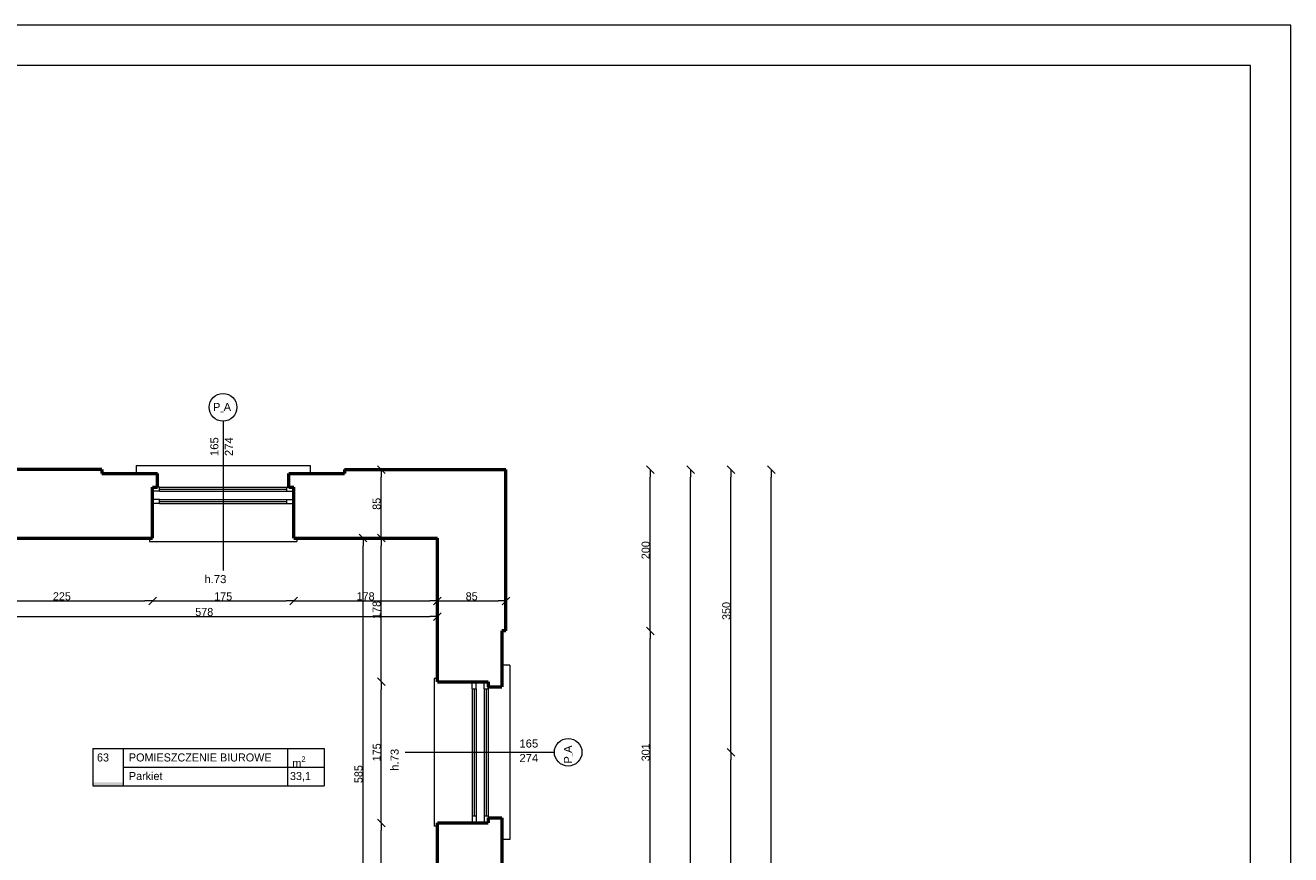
# Model space of a CAD drawing. Header units: inches. Extents: x -21887 to 84279, y -131485 to 67836.
# Tile 258 of 258: x 68593 to 84279, y 57558 to 67836. Entities that reach past the tile are written whole.
import ezdxf

# ---------------------------------------------------------------- set-up
doc = ezdxf.new("R2010")
doc.units = ezdxf.units.IN
doc.header["$MEASUREMENT"] = 0
doc.layers.get('0').update_dxf_attribs({"lineweight": 13})
doc.layers.get('Defpoints').update_dxf_attribs({"lineweight": 13})
for name, color, linetype, lineweight in [('AI_MURY', 7, 'Continuous', 53), ('Dimensioning', 7, 'Continuous', 13), ('DRZWI', 7, 'Continuous', 13), ('OPISY TABELKI', 7, 'Continuous', 13), ('RAMKA', 7, 'Continuous', 13)]:
    doc.layers.add(name, color=color, linetype=linetype, lineweight=lineweight)
doc.styles.add('GENERATED_STYLE_7', font='txt')
doc.styles.add('GENERATED_STYLE_8', font='txt')
doc.styles.add('GENERATED_STYLE_9', font='txt')
doc.styles.add('Style-Courier New', font='txt')
doc.dimstyles.new('Dimstyle_4', dxfattribs={"dimtxt": 100, "dimasz": 95, "dimexe": 0, "dimexo": 0, "dimgap": 0.09, "dimtad": 1, "dimdec": 0, "dimlfac": 0.1, "dimzin": 0, "dimdsep": 46, "dimlunit": 5, "dimtxsty": 'GENERATED_STYLE_7', "dimblk": 'ARROWHEAD_6', "dimcen": 0.09, "dimclrd": 161, "dimclre": 161, "dimclrt": 7, "dimadec": 0, "dimazin": 0, "dimtfac": 1, "dimtdec": 0, "dimtmove": 0, "dimatfit": 3, "dimfxl": 0, "dimtolj": 1, "dimtzin": 0, "dimarcsym": 0})
doc.dimstyles.new('Dimstyle_5', dxfattribs={"dimtxt": 100, "dimasz": 95, "dimexe": 0.18, "dimexo": 0, "dimgap": 0.09, "dimtad": 1, "dimtih": 1, "dimtoh": 1, "dimdec": 0, "dimlfac": 0.1, "dimzin": 0, "dimdsep": 46, "dimlunit": 5, "dimtxsty": 'GENERATED_STYLE_7', "dimblk": 'ARROWHEAD_6', "dimcen": 0.09, "dimclrd": 161, "dimclre": 161, "dimclrt": 7, "dimadec": 0, "dimazin": 0, "dimtfac": 1, "dimtdec": 0, "dimtmove": 0, "dimatfit": 3, "dimfxl": 0, "dimtolj": 1, "dimtzin": 0, "dimarcsym": 0})

# ---------------------------------------------------------------- blocks, each defined once
blk = doc.blocks.new('ARROWHEAD_6')
at = {"color": 0, "linetype": 'Continuous'}
for p, q in [((0, 0), (-1, 0)), ((-0.5, -0.5), (0.5, 0.5))]:
    blk.add_line(p, q, dxfattribs=at)
blk = doc.blocks.new('*U148')
at = {"layer": 'Defpoints', "color": 0, "linetype": 'Continuous'}
for p in [(72780, 61481), (72780, 61481), (72780, 55631)]:
    blk.add_point(p, dxfattribs=at)
at = {"layer": 'Dimensioning', "color": 161, "linetype": 'Continuous', "lineweight": -2}
blk.add_line((72780, 55726), (72780, 61386), dxfattribs=at)
at = {"layer": 'Dimensioning', "color": 161, "linetype": 'Continuous', "lineweight": -2, "xscale": 95, "yscale": 95, "zscale": 95}
for p, rotation in [((72780, 61481), 90), ((72780, 55631), 270)]:
    blk.add_blockref('ARROWHEAD_6', p, dxfattribs=dict(at, rotation=rotation))
at = {"layer": 'Dimensioning', "color": 7, "linetype": 'Continuous', "insert": (72724, 58556), "char_height": 100, "attachment_point": 5, "rotation": 90, "style": 'GENERATED_STYLE_7'}
blk.add_mtext('585', dxfattribs=at)
blk = doc.blocks.new('*D1824')
at = {"layer": 'Defpoints'}
for p in [(72780, 61481), (72780, 61481), (72780, 58556), (72780, 55631)]:
    blk.add_point(p, dxfattribs=at)
at = {"layer": 'Dimensioning', "color": 161, "linetype": 'Continuous'}
blk.add_blockref('*U148', (0, 0), dxfattribs=at)
blk = doc.blocks.new('*U1102')
at = {"layer": 'Defpoints', "color": 0, "linetype": 'Continuous'}
for p in [(73701, 60508), (67921, 60187), (73701, 60172)]:
    blk.add_point(p, dxfattribs=at)
at = {"layer": 'Dimensioning', "color": 161, "linetype": 'Continuous', "lineweight": -2}
for p, q in [((67921, 60508), (67921, 60509)), ((68016, 60508), (73606, 60508)), ((73701, 60508), (73701, 60509))]:
    blk.add_line(p, q, dxfattribs=at)
at = {"layer": 'Dimensioning', "color": 161, "linetype": 'Continuous', "lineweight": -2, "xscale": 95, "yscale": 95, "zscale": 95, "rotation": 180}
blk.add_blockref('ARROWHEAD_6', (67921, 60508), dxfattribs=at)
at = {"layer": 'Dimensioning', "color": 161, "linetype": 'Continuous', "lineweight": -2, "xscale": 95, "yscale": 95, "zscale": 95}
blk.add_blockref('ARROWHEAD_6', (73701, 60508), dxfattribs=at)
at = {"layer": 'Dimensioning', "color": 7, "linetype": 'Continuous', "insert": (70811, 60565), "char_height": 100, "attachment_point": 5, "style": 'GENERATED_STYLE_7'}
blk.add_mtext('578', dxfattribs=at)
blk = doc.blocks.new('*D2064')
at = {"layer": 'Defpoints'}
for p in [(70811, 60508), (73701, 60508), (67921, 60187), (73701, 60172)]:
    blk.add_point(p, dxfattribs=at)
at = {"layer": 'Dimensioning', "color": 161, "linetype": 'Continuous'}
blk.add_blockref('*U1102', (0, 0), dxfattribs=at)
blk = doc.blocks.new('*U60')
at = {"layer": 'Defpoints', "color": 0, "linetype": 'Continuous'}
for p in [(71738, 60331), (76339, 60331), (71738, 57321)]:
    blk.add_point(p, dxfattribs=at)
at = {"layer": 'Dimensioning', "color": 161, "linetype": 'Continuous', "lineweight": -2}
for p, q in [((76339, 60331), (76339, 60331)), ((76339, 57416), (76339, 60236)), ((76339, 57321), (76339, 57321))]:
    blk.add_line(p, q, dxfattribs=at)
at = {"layer": 'Dimensioning', "color": 161, "linetype": 'Continuous', "lineweight": -2, "xscale": 95, "yscale": 95, "zscale": 95}
for p, rotation in [((76339, 60331), 90), ((76339, 57321), 270)]:
    blk.add_blockref('ARROWHEAD_6', p, dxfattribs=dict(at, rotation=rotation))
at = {"layer": 'Dimensioning', "color": 7, "linetype": 'Continuous', "insert": (76283, 58826), "char_height": 100, "attachment_point": 5, "rotation": 90, "style": 'GENERATED_STYLE_7'}
blk.add_mtext('301', dxfattribs=at)
blk = doc.blocks.new('*D2227')
at = {"layer": 'Defpoints'}
for p in [(71738, 60331), (76339, 60331), (76339, 58826), (71738, 57321)]:
    blk.add_point(p, dxfattribs=at)
at = {"layer": 'Dimensioning', "color": 161, "linetype": 'Continuous'}
blk.add_blockref('*U60', (0, 0), dxfattribs=at)
blk = doc.blocks.new('*U61')
at = {"layer": 'Defpoints', "color": 0, "linetype": 'Continuous'}
for p in [(71738, 62331), (76339, 62331), (71738, 60331)]:
    blk.add_point(p, dxfattribs=at)
at = {"layer": 'Dimensioning', "color": 161, "linetype": 'Continuous', "lineweight": -2}
for p, q in [((76339, 62331), (76339, 62331)), ((76339, 60426), (76339, 62236)), ((76339, 60331), (76339, 60331))]:
    blk.add_line(p, q, dxfattribs=at)
at = {"layer": 'Dimensioning', "color": 161, "linetype": 'Continuous', "lineweight": -2, "xscale": 95, "yscale": 95, "zscale": 95}
for p, rotation in [((76339, 62331), 90), ((76339, 60331), 270)]:
    blk.add_blockref('ARROWHEAD_6', p, dxfattribs=dict(at, rotation=rotation))
at = {"layer": 'Dimensioning', "color": 7, "linetype": 'Continuous', "insert": (76283, 61331), "char_height": 100, "attachment_point": 5, "rotation": 90, "style": 'GENERATED_STYLE_7'}
blk.add_mtext('200', dxfattribs=at)
blk = doc.blocks.new('*D2228')
at = {"layer": 'Defpoints'}
for p in [(71738, 62331), (76339, 62331), (76339, 61331), (71738, 60331)]:
    blk.add_point(p, dxfattribs=at)
at = {"layer": 'Dimensioning', "color": 161, "linetype": 'Continuous'}
blk.add_blockref('*U61', (0, 0), dxfattribs=at)
blk = doc.blocks.new('*U66')
at = {"layer": 'Defpoints', "color": 0, "linetype": 'Continuous'}
for p in [(71738, 62331), (76839, 62331), (71738, 32581)]:
    blk.add_point(p, dxfattribs=at)
at = {"layer": 'Dimensioning', "color": 161, "linetype": 'Continuous', "lineweight": -2}
for p, q in [((76839, 62331), (76839, 62331)), ((76839, 32676), (76839, 62236)), ((76839, 32581), (76839, 32581))]:
    blk.add_line(p, q, dxfattribs=at)
at = {"layer": 'Dimensioning', "color": 161, "linetype": 'Continuous', "lineweight": -2, "xscale": 95, "yscale": 95, "zscale": 95}
for p, rotation in [((76839, 62331), 90), ((76839, 32581), 270)]:
    blk.add_blockref('ARROWHEAD_6', p, dxfattribs=dict(at, rotation=rotation))
at = {"layer": 'Dimensioning', "color": 7, "linetype": 'Continuous', "insert": (76783, 47456), "char_height": 100, "attachment_point": 5, "rotation": 90, "style": 'GENERATED_STYLE_7'}
blk.add_mtext('2975', dxfattribs=at)
blk = doc.blocks.new('*D2233')
at = {"layer": 'Defpoints'}
for p in [(71738, 62331), (76839, 62331), (76839, 47456), (71738, 32581)]:
    blk.add_point(p, dxfattribs=at)
at = {"layer": 'Dimensioning', "color": 161, "linetype": 'Continuous'}
blk.add_blockref('*U66', (0, 0), dxfattribs=at)
blk = doc.blocks.new('*U95')
at = {"layer": 'Defpoints', "color": 0, "linetype": 'Continuous'}
for p in [(71788, 58826), (77339, 58826), (71688, 53276)]:
    blk.add_point(p, dxfattribs=at)
at = {"layer": 'Dimensioning', "color": 161, "linetype": 'Continuous', "lineweight": -2}
for p, q in [((77339, 58826), (77339, 58826)), ((77339, 53371), (77339, 58731)), ((77339, 53276), (77339, 53276))]:
    blk.add_line(p, q, dxfattribs=at)
at = {"layer": 'Dimensioning', "color": 161, "linetype": 'Continuous', "lineweight": -2, "xscale": 95, "yscale": 95, "zscale": 95}
for p, rotation in [((77339, 58826), 90), ((77339, 53276), 270)]:
    blk.add_blockref('ARROWHEAD_6', p, dxfattribs=dict(at, rotation=rotation))
at = {"layer": 'Dimensioning', "color": 7, "linetype": 'Continuous', "insert": (77284, 56051), "char_height": 100, "attachment_point": 5, "rotation": 90, "style": 'GENERATED_STYLE_7'}
blk.add_mtext('555', dxfattribs=at)
blk = doc.blocks.new('*D2262')
at = {"layer": 'Defpoints'}
for p in [(71788, 58826), (77339, 58826), (77339, 56051), (71688, 53276)]:
    blk.add_point(p, dxfattribs=at)
at = {"layer": 'Dimensioning', "color": 161, "linetype": 'Continuous'}
blk.add_blockref('*U95', (0, 0), dxfattribs=at)
blk = doc.blocks.new('*U96')
at = {"layer": 'Defpoints', "color": 0, "linetype": 'Continuous'}
for p in [(71738, 62331), (77339, 62331), (71788, 58826)]:
    blk.add_point(p, dxfattribs=at)
at = {"layer": 'Dimensioning', "color": 161, "linetype": 'Continuous', "lineweight": -2}
for p, q in [((77339, 62331), (77339, 62331)), ((77339, 58921), (77339, 62236)), ((77339, 58826), (77339, 58826))]:
    blk.add_line(p, q, dxfattribs=at)
at = {"layer": 'Dimensioning', "color": 161, "linetype": 'Continuous', "lineweight": -2, "xscale": 95, "yscale": 95, "zscale": 95}
for p, rotation in [((77339, 62331), 90), ((77339, 58826), 270)]:
    blk.add_blockref('ARROWHEAD_6', p, dxfattribs=dict(at, rotation=rotation))
at = {"layer": 'Dimensioning', "color": 7, "linetype": 'Continuous', "insert": (77283, 60578), "char_height": 100, "attachment_point": 5, "rotation": 90, "style": 'GENERATED_STYLE_7'}
blk.add_mtext('350', dxfattribs=at)
blk = doc.blocks.new('*D2263')
at = {"layer": 'Defpoints'}
for p in [(71738, 62331), (77339, 62331), (77339, 60578), (71788, 58826)]:
    blk.add_point(p, dxfattribs=at)
at = {"layer": 'Dimensioning', "color": 161, "linetype": 'Continuous'}
blk.add_blockref('*U96', (0, 0), dxfattribs=at)
blk = doc.blocks.new('*U97')
at = {"layer": 'Defpoints', "color": 0, "linetype": 'Continuous'}
for p in [(71738, 62331), (77839, 62331), (71738, -43809)]:
    blk.add_point(p, dxfattribs=at)
at = {"layer": 'Dimensioning', "color": 161, "linetype": 'Continuous', "lineweight": -2}
for p, q in [((77839, 62331), (77839, 62331)), ((77839, -43714), (77839, 62236)), ((77839, -43809), (77839, -43809))]:
    blk.add_line(p, q, dxfattribs=at)
at = {"layer": 'Dimensioning', "color": 161, "linetype": 'Continuous', "lineweight": -2, "xscale": 95, "yscale": 95, "zscale": 95}
for p, rotation in [((77839, 62331), 90), ((77839, -43809), 270)]:
    blk.add_blockref('ARROWHEAD_6', p, dxfattribs=dict(at, rotation=rotation))
at = {"layer": 'Dimensioning', "color": 7, "linetype": 'Continuous', "insert": (77783, 9261), "char_height": 100, "attachment_point": 5, "rotation": 90, "style": 'GENERATED_STYLE_7'}
blk.add_mtext('10614', dxfattribs=at)
blk = doc.blocks.new('*D2264')
at = {"layer": 'Defpoints'}
for p in [(71738, 62331), (77839, 62331), (77839, 9261), (71738, -43809)]:
    blk.add_point(p, dxfattribs=at)
at = {"layer": 'Dimensioning', "color": 161, "linetype": 'Continuous'}
blk.add_blockref('*U97', (0, 0), dxfattribs=at)
blk = doc.blocks.new('*U567')
at = {"layer": 'Defpoints', "color": 0, "linetype": 'Continuous'}
for p in [(73005, 57951), (74331, 57951), (73701, 55631)]:
    blk.add_point(p, dxfattribs=at)
at = {"layer": 'Dimensioning', "color": 161, "linetype": 'Continuous', "lineweight": -2}
for p, q in [((73005, 57951), (73005, 57951)), ((73005, 55726), (73005, 57856)), ((73005, 55631), (73005, 55631))]:
    blk.add_line(p, q, dxfattribs=at)
at = {"layer": 'Dimensioning', "color": 161, "linetype": 'Continuous', "lineweight": -2, "xscale": 95, "yscale": 95, "zscale": 95}
for p, rotation in [((73005, 57951), 90), ((73005, 55631), 270)]:
    blk.add_blockref('ARROWHEAD_6', p, dxfattribs=dict(at, rotation=rotation))
at = {"layer": 'Dimensioning', "color": 7, "linetype": 'Continuous', "insert": (72948, 56791), "char_height": 100, "attachment_point": 5, "rotation": 90, "style": 'GENERATED_STYLE_7'}
blk.add_mtext('232', dxfattribs=at)
blk = doc.blocks.new('*D2791')
at = {"layer": 'Defpoints'}
for p in [(73005, 57951), (74331, 57951), (73005, 56791), (73701, 55631)]:
    blk.add_point(p, dxfattribs=at)
at = {"layer": 'Dimensioning', "color": 161, "linetype": 'Continuous'}
blk.add_blockref('*U567', (0, 0), dxfattribs=at)
blk = doc.blocks.new('*U568')
at = {"layer": 'Defpoints', "color": 0, "linetype": 'Continuous'}
for p in [(73005, 59701), (74331, 59701), (74331, 57951)]:
    blk.add_point(p, dxfattribs=at)
at = {"layer": 'Dimensioning', "color": 161, "linetype": 'Continuous', "lineweight": -2}
for p, q in [((73005, 59701), (73005, 59701)), ((73005, 58046), (73005, 59606)), ((73005, 57951), (73005, 57951))]:
    blk.add_line(p, q, dxfattribs=at)
at = {"layer": 'Dimensioning', "color": 161, "linetype": 'Continuous', "lineweight": -2, "xscale": 95, "yscale": 95, "zscale": 95}
for p, rotation in [((73005, 59701), 90), ((73005, 57951), 270)]:
    blk.add_blockref('ARROWHEAD_6', p, dxfattribs=dict(at, rotation=rotation))
at = {"layer": 'Dimensioning', "color": 7, "linetype": 'Continuous', "insert": (72949, 58826), "char_height": 100, "attachment_point": 5, "rotation": 90, "style": 'GENERATED_STYLE_7'}
blk.add_mtext('175', dxfattribs=at)
blk = doc.blocks.new('*D2792')
at = {"layer": 'Defpoints'}
for p in [(73005, 59701), (74331, 59701), (73005, 58826), (74331, 57951)]:
    blk.add_point(p, dxfattribs=at)
at = {"layer": 'Dimensioning', "color": 161, "linetype": 'Continuous'}
blk.add_blockref('*U568', (0, 0), dxfattribs=at)
blk = doc.blocks.new('*U569')
at = {"layer": 'Defpoints', "color": 0, "linetype": 'Continuous'}
for p in [(73005, 61481), (73701, 61481), (74331, 59701)]:
    blk.add_point(p, dxfattribs=at)
at = {"layer": 'Dimensioning', "color": 161, "linetype": 'Continuous', "lineweight": -2}
for p, q in [((73005, 61481), (73005, 61481)), ((73005, 59796), (73005, 61386)), ((73005, 59701), (73005, 59701))]:
    blk.add_line(p, q, dxfattribs=at)
at = {"layer": 'Dimensioning', "color": 161, "linetype": 'Continuous', "lineweight": -2, "xscale": 95, "yscale": 95, "zscale": 95}
for p, rotation in [((73005, 61481), 90), ((73005, 59701), 270)]:
    blk.add_blockref('ARROWHEAD_6', p, dxfattribs=dict(at, rotation=rotation))
at = {"layer": 'Dimensioning', "color": 7, "linetype": 'Continuous', "insert": (72948, 60591), "char_height": 100, "attachment_point": 5, "rotation": 90, "style": 'GENERATED_STYLE_7'}
blk.add_mtext('178', dxfattribs=at)
blk = doc.blocks.new('*D2793')
at = {"layer": 'Defpoints'}
for p in [(73005, 61481), (73701, 61481), (73005, 60591), (74331, 59701)]:
    blk.add_point(p, dxfattribs=at)
at = {"layer": 'Dimensioning', "color": 161, "linetype": 'Continuous'}
blk.add_blockref('*U569', (0, 0), dxfattribs=at)
blk = doc.blocks.new('*U570')
at = {"layer": 'Defpoints', "color": 0, "linetype": 'Continuous'}
for p in [(73005, 62331), (74551, 62331), (73701, 61481)]:
    blk.add_point(p, dxfattribs=at)
at = {"layer": 'Dimensioning', "color": 161, "linetype": 'Continuous', "lineweight": -2}
for p, q in [((73005, 62331), (73005, 62331)), ((73005, 61576), (73005, 62236)), ((73005, 61481), (73005, 61481))]:
    blk.add_line(p, q, dxfattribs=at)
at = {"layer": 'Dimensioning', "color": 161, "linetype": 'Continuous', "lineweight": -2, "xscale": 95, "yscale": 95, "zscale": 95}
for p, rotation in [((73005, 62331), 90), ((73005, 61481), 270)]:
    blk.add_blockref('ARROWHEAD_6', p, dxfattribs=dict(at, rotation=rotation))
at = {"layer": 'Dimensioning', "color": 7, "linetype": 'Continuous', "insert": (72948, 61906), "char_height": 100, "attachment_point": 5, "rotation": 90, "style": 'GENERATED_STYLE_7'}
blk.add_mtext('85', dxfattribs=at)
blk = doc.blocks.new('*D2794')
at = {"layer": 'Defpoints'}
for p in [(73005, 62331), (74551, 62331), (73005, 61906), (73701, 61481)]:
    blk.add_point(p, dxfattribs=at)
at = {"layer": 'Dimensioning', "color": 161, "linetype": 'Continuous'}
blk.add_blockref('*U570', (0, 0), dxfattribs=at)
blk = doc.blocks.new('*U1745')
at = {"layer": 'Defpoints', "color": 0, "linetype": 'Continuous'}
for p in [(70171, 61573), (67921, 61481), (70171, 60702)]:
    blk.add_point(p, dxfattribs=at)
at = {"layer": 'Dimensioning', "color": 161, "linetype": 'Continuous', "lineweight": -2}
for p, q in [((67921, 60703), (67921, 60702)), ((68016, 60702), (70076, 60702)), ((70171, 60703), (70171, 60702))]:
    blk.add_line(p, q, dxfattribs=at)
at = {"layer": 'Dimensioning', "color": 161, "linetype": 'Continuous', "lineweight": -2, "xscale": 95, "yscale": 95, "zscale": 95, "rotation": 180}
blk.add_blockref('ARROWHEAD_6', (67921, 60702), dxfattribs=at)
at = {"layer": 'Dimensioning', "color": 161, "linetype": 'Continuous', "lineweight": -2, "xscale": 95, "yscale": 95, "zscale": 95}
blk.add_blockref('ARROWHEAD_6', (70171, 60702), dxfattribs=at)
at = {"layer": 'Dimensioning', "color": 7, "linetype": 'Continuous', "insert": (69046, 60759), "char_height": 100, "attachment_point": 5, "style": 'GENERATED_STYLE_7'}
blk.add_mtext('225', dxfattribs=at)
blk = doc.blocks.new('*D3426')
at = {"layer": 'Defpoints'}
for p in [(70171, 61573), (67921, 61481), (69046, 60702), (70171, 60702)]:
    blk.add_point(p, dxfattribs=at)
at = {"layer": 'Dimensioning', "color": 161, "linetype": 'Continuous'}
blk.add_blockref('*U1745', (0, 0), dxfattribs=at)
blk = doc.blocks.new('*U1746')
at = {"layer": 'Defpoints', "color": 0, "linetype": 'Continuous'}
for p in [(71921, 61654), (70171, 61573), (71921, 60702)]:
    blk.add_point(p, dxfattribs=at)
at = {"layer": 'Dimensioning', "color": 161, "linetype": 'Continuous', "lineweight": -2}
for p, q in [((70171, 60703), (70171, 60702)), ((70266, 60702), (71826, 60702)), ((71921, 60703), (71921, 60702))]:
    blk.add_line(p, q, dxfattribs=at)
at = {"layer": 'Dimensioning', "color": 161, "linetype": 'Continuous', "lineweight": -2, "xscale": 95, "yscale": 95, "zscale": 95, "rotation": 180}
blk.add_blockref('ARROWHEAD_6', (70171, 60702), dxfattribs=at)
at = {"layer": 'Dimensioning', "color": 161, "linetype": 'Continuous', "lineweight": -2, "xscale": 95, "yscale": 95, "zscale": 95}
blk.add_blockref('ARROWHEAD_6', (71921, 60702), dxfattribs=at)
at = {"layer": 'Dimensioning', "color": 7, "linetype": 'Continuous', "insert": (71046, 60758), "char_height": 100, "attachment_point": 5, "style": 'GENERATED_STYLE_7'}
blk.add_mtext('175', dxfattribs=at)
blk = doc.blocks.new('*D3427')
at = {"layer": 'Defpoints'}
for p in [(71921, 61654), (70171, 61573), (71046, 60702), (71921, 60702)]:
    blk.add_point(p, dxfattribs=at)
at = {"layer": 'Dimensioning', "color": 161, "linetype": 'Continuous'}
blk.add_blockref('*U1746', (0, 0), dxfattribs=at)
blk = doc.blocks.new('*U1747')
at = {"layer": 'Defpoints', "color": 0, "linetype": 'Continuous'}
for p in [(71921, 61654), (73701, 61481), (73701, 60702)]:
    blk.add_point(p, dxfattribs=at)
at = {"layer": 'Dimensioning', "color": 161, "linetype": 'Continuous', "lineweight": -2}
for p, q in [((71921, 60703), (71921, 60702)), ((72016, 60702), (73606, 60702)), ((73701, 60703), (73701, 60702))]:
    blk.add_line(p, q, dxfattribs=at)
at = {"layer": 'Dimensioning', "color": 161, "linetype": 'Continuous', "lineweight": -2, "xscale": 95, "yscale": 95, "zscale": 95, "rotation": 180}
blk.add_blockref('ARROWHEAD_6', (71921, 60702), dxfattribs=at)
at = {"layer": 'Dimensioning', "color": 161, "linetype": 'Continuous', "lineweight": -2, "xscale": 95, "yscale": 95, "zscale": 95}
blk.add_blockref('ARROWHEAD_6', (73701, 60702), dxfattribs=at)
at = {"layer": 'Dimensioning', "color": 7, "linetype": 'Continuous', "insert": (72811, 60759), "char_height": 100, "attachment_point": 5, "style": 'GENERATED_STYLE_7'}
blk.add_mtext('178', dxfattribs=at)
blk = doc.blocks.new('*D3428')
at = {"layer": 'Defpoints'}
for p in [(71921, 61654), (73701, 61481), (72811, 60702), (73701, 60702)]:
    blk.add_point(p, dxfattribs=at)
at = {"layer": 'Dimensioning', "color": 161, "linetype": 'Continuous'}
blk.add_blockref('*U1747', (0, 0), dxfattribs=at)
blk = doc.blocks.new('*U1748')
at = {"layer": 'Defpoints', "color": 0, "linetype": 'Continuous'}
for p in [(73701, 61481), (74551, 61331), (74551, 60702)]:
    blk.add_point(p, dxfattribs=at)
at = {"layer": 'Dimensioning', "color": 161, "linetype": 'Continuous', "lineweight": -2}
for p, q in [((73701, 60703), (73701, 60702)), ((73796, 60702), (74456, 60702)), ((74551, 60703), (74551, 60702))]:
    blk.add_line(p, q, dxfattribs=at)
at = {"layer": 'Dimensioning', "color": 161, "linetype": 'Continuous', "lineweight": -2, "xscale": 95, "yscale": 95, "zscale": 95, "rotation": 180}
blk.add_blockref('ARROWHEAD_6', (73701, 60702), dxfattribs=at)
at = {"layer": 'Dimensioning', "color": 161, "linetype": 'Continuous', "lineweight": -2, "xscale": 95, "yscale": 95, "zscale": 95}
blk.add_blockref('ARROWHEAD_6', (74551, 60702), dxfattribs=at)
at = {"layer": 'Dimensioning', "color": 7, "linetype": 'Continuous', "insert": (74126, 60759), "char_height": 100, "attachment_point": 5, "style": 'GENERATED_STYLE_7'}
blk.add_mtext('85', dxfattribs=at)
blk = doc.blocks.new('*D3429')
at = {"layer": 'Defpoints'}
for p in [(73701, 61481), (74551, 61331), (74126, 60702), (74551, 60702)]:
    blk.add_point(p, dxfattribs=at)
at = {"layer": 'Dimensioning', "color": 161, "linetype": 'Continuous'}
blk.add_blockref('*U1748', (0, 0), dxfattribs=at)

msp = doc.modelspace()

# ---------------------------------------------------------------- hatches: boundary and pattern name
at = {"layer": 'OPISY TABELKI', "extrusion": (0, 0, -1)}
msp.add_hatch(color=7, dxfattribs=at).paths.add_polyline_path([(-69805.2, 58411.4), (-69805.2, 58453.6), (-69428.8, 58453.6), (-69428.8, 58411.4)], flags=16)

# ---------------------------------------------------------------- linework, layer by layer
at = {"layer": 'AI_MURY', "color": 7, "linetype": 'Continuous'}
for p, q in [((69540.5, 62330.7), (67540.5, 62330.7)), ((69540.5, 62330.7), (69540.5, 62280.7)), ((69540.5, 62280.7), (70233, 62280.7)), ((70233, 62110.7), (70233, 62280.7)), ((71858, 62110.7), (71858, 62280.7)), ((71858, 62280.7), (72550.5, 62280.7)), ((72550.5, 62330.7), (74550.5, 62330.7)), ((72550.5, 62330.7), (72550.5, 62280.7)), ((74550.5, 60330.7), (74550.5, 62330.7)), ((70170.5, 62110.7), (70233, 62110.7)), ((70170.5, 61480.7), (70170.5, 62110.7)), ((71858, 62110.7), (71920.5, 62110.7)), ((71920.5, 61480.7), (71920.5, 62110.7)), ((67400.5, 61480.7), (70170.5, 61480.7)), ((71920.5, 61480.7), (73700.5, 61480.7)), ((73700.5, 59700.7), (73700.5, 61480.7)), ((74550.5, 60330.7), (74500.5, 60330.7)), ((74500.5, 60330.7), (74500.5, 59638.2)), ((73700.5, 59700.7), (74330.5, 59700.7)), ((74330.5, 59700.7), (74330.5, 59638.2)), ((74330.5, 59638.2), (74500.5, 59638.2)), ((73700.5, 57950.7), (74330.5, 57950.7)), ((73700.5, 55630.7), (73700.5, 57950.7)), ((74330.5, 58013.2), (74330.5, 57950.7)), ((74330.5, 58013.2), (74500.5, 58013.2)), ((74500.5, 58013.2), (74500.5, 57320.7))]:
    msp.add_line(p, q, dxfattribs=at)
at = {"layer": 'DRZWI', "color": 220, "linetype": 'Continuous'}
for p, q in [((71045.5, 62931.1), (71045.5, 61080.3)), ((70258, 62060.7), (70170.5, 62060.7)), ((70258, 61960.7), (70170.5, 61960.7)), ((70258, 62110.7), (70233, 62110.7)), ((70258, 62060.7), (70258, 62110.7)), ((70258, 62110.7), (71833, 62110.7)), ((70258, 62085.7), (71833, 62085.7)), ((70258, 62060.7), (71833, 62060.7)), ((70258, 61910.7), (70258, 61960.7)), ((70258, 61960.7), (71833, 61960.7)), ((71833, 62060.7), (71833, 62110.7)), ((71833, 62110.7), (71858, 62110.7)), ((71833, 62060.7), (71920.5, 62060.7)), ((71833, 61960.7), (71920.5, 61960.7)), ((71833, 61910.7), (71833, 61960.7)), ((70258, 61910.7), (70170.5, 61910.7)), ((70258, 61935.7), (71833, 61935.7)), ((70258, 61910.7), (71833, 61910.7)), ((71833, 61910.7), (71920.5, 61910.7)), ((74130.5, 59613.2), (74130.5, 59700.7)), ((74130.5, 59613.2), (74180.5, 59613.2)), ((74130.5, 59613.2), (74130.5, 58038.2)), ((74155.5, 59613.2), (74155.5, 58038.2)), ((74180.5, 59613.2), (74180.5, 59700.7)), ((74180.5, 59613.2), (74180.5, 58038.2)), ((74280.5, 59613.2), (74280.5, 59700.7)), ((74280.5, 59613.2), (74330.5, 59613.2)), ((74280.5, 59613.2), (74280.5, 58038.2)), ((74305.5, 59613.2), (74305.5, 58038.2)), ((74330.5, 59613.2), (74330.5, 59638.2)), ((74330.5, 59613.2), (74330.5, 58038.2)), ((75150.9, 58825.7), (73300.1, 58825.7)), ((74130.5, 58038.2), (74130.5, 57950.7)), ((74130.5, 58038.2), (74180.5, 58038.2)), ((74180.5, 58038.2), (74180.5, 57950.7)), ((74280.5, 58038.2), (74280.5, 57950.7)), ((74280.5, 58038.2), (74330.5, 58038.2)), ((74330.5, 58038.2), (74330.5, 58013.2))]:
    msp.add_line(p, q, dxfattribs=at)
at = {"layer": 'DRZWI', "color": 251, "linetype": 'Continuous'}
for p, q in [((69966.6, 62380.7), (72124.4, 62380.7)), ((69966.6, 62380.7), (69966.6, 62280.7)), ((72124.4, 62380.7), (72124.4, 62280.7)), ((70130.5, 61480.7), (70130.5, 61440.7)), ((70130.5, 61440.7), (71960.5, 61440.7)), ((71960.5, 61480.7), (71960.5, 61440.7)), ((74600.5, 59904.6), (74500.5, 59904.6)), ((74600.5, 59904.6), (74600.5, 57746.8)), ((73660.5, 59740.7), (73660.5, 57910.7)), ((73700.5, 59740.7), (73660.5, 59740.7)), ((73700.5, 57910.7), (73660.5, 57910.7)), ((74600.5, 57746.8), (74500.5, 57746.8))]:
    msp.add_line(p, q, dxfattribs=at)
at = {"layer": 'DRZWI', "color": 220, "linetype": 'Continuous'}
for centre in [(71043.8, 63102.4), (75322.2, 58827.4)]:
    msp.add_circle(centre, 171.3, dxfattribs=at)
at = {"layer": 'OPISY TABELKI', "color": 7, "linetype": 'Continuous'}
for p, q in [((69428.8, 58872.2), (72298.6, 58872.2)), ((69428.8, 58872.2), (69428.8, 58411.4)), ((69805.2, 58872.2), (69805.2, 58411.4)), ((71844.5, 58872.2), (71844.5, 58411.4)), ((72298.6, 58872.2), (72298.6, 58411.4)), ((69805.2, 58641.8), (72298.6, 58641.8)), ((69428.8, 58411.4), (72298.6, 58411.4))]:
    msp.add_line(p, q, dxfattribs=at)
at = {"layer": 'RAMKA', "color": 1, "linetype": 'Continuous'}
for p, q in [((84278.6, 67836.2), (-21887.4, 67836.2)), ((84278.6, -52641.2), (84278.6, 67836.2)), ((83778.6, 67336.2), (-19387.4, 67336.2)), ((83778.6, -52141.2), (83778.6, 67336.2))]:
    msp.add_line(p, q, dxfattribs=at)

# ---------------------------------------------------------------- texts
at = {"layer": 'DRZWI', "color": 220, "char_height": 100, "attachment_point": 1, "style": 'GENERATED_STYLE_7'}
for s, insert, width in [('\\fArial|b0|i0|c238|p39;P\\H50.000000;_\\H100.000000;A', (70918.6, 63156), 460.117), ('\\fArial|b0|i0|c238|p39;h.73', (70813.3, 61023), 460.863)]:
    msp.add_mtext(s, dxfattribs=dict(at, insert=insert, width=width))
at = {"layer": 'DRZWI', "color": 220, "insert": (70886.2, 62498), "char_height": 100, "width": 355.178, "attachment_point": 1, "rotation": 90, "line_spacing_factor": 1.079079, "style": 'GENERATED_STYLE_7'}
msp.add_mtext('\\fArial|b0|i0|c238|p39;165\\P274', dxfattribs=at)
at = {"layer": 'DRZWI', "color": 220, "insert": (74717.8, 58985.1), "char_height": 100, "width": 355.178, "attachment_point": 1, "line_spacing_factor": 1.079079, "style": 'GENERATED_STYLE_7'}
msp.add_mtext('\\fArial|b0|i0|c238|p39;165\\P274', dxfattribs=at)
at = {"layer": 'DRZWI', "color": 220, "char_height": 100, "attachment_point": 1, "rotation": 90, "style": 'GENERATED_STYLE_7'}
for s, insert, width in [('\\fArial|b0|i0|c238|p39;h.73', (73120.5, 58597.1), 460.863), ('\\fArial|b0|i0|c238|p39;P\\H50.000000;_\\H100.000000;A', (75268.6, 58685.9), 460.117)]:
    msp.add_mtext(s, dxfattribs=dict(at, insert=insert, width=width))
at = {"layer": 'OPISY TABELKI', "color": 7, "char_height": 100, "attachment_point": 1}
for s, insert, width, style in [('63', (69481.5, 58812.7), 323.775, 'GENERATED_STYLE_8'), ('POMIESZCZENIE BIUROWE  ', (69877.1, 58812.7), 2409.415, 'GENERATED_STYLE_9'), ('\\A1;m\\H70.000000;\\S2^  ;', (71903.4, 58776.1), 323.775, 'GENERATED_STYLE_9'), ('Parkiet  ', (69877.1, 58582.3), 2409.415, 'GENERATED_STYLE_9'), ('33,1          ', (71873.6, 58582.3), 424.969, 'GENERATED_STYLE_9')]:
    msp.add_mtext(s, dxfattribs=dict(at, insert=insert, width=width, style=style))

# ---------------------------------------------------------------- dimensions: what is measured, and where the dimension line sits
at = {"layer": 'Dimensioning', "color": 161, "linetype": 'Continuous'}
for base, p1, p2, picture, middle in [((76339.4, 62330.7), (71738, 60330.7), (71738, 62330.7), '*D2228', (76339.4, 61330.7)), ((76839.4, 62330.7), (71738, 32580.7), (71738, 62330.7), '*D2233', (76839.4, 47455.7)), ((77339.4180062, 62330.7131048), (71788.0429772, 58825.7131048), (71738.0429772, 62330.7131048), '*D2263', (77339.4180062, 60578.2131048)), ((77839.4, 62330.7), (71738, -43809.3), (71738, 62330.7), '*D2264', (77839.4, 9260.7)), ((73004.6, 62330.7), (73700.5, 61480.7), (74550.5, 62330.7), '*D2794', (73004.6, 61905.7)), ((72780.3, 61480.7), (72780.3, 55630.7), (72780.3, 61480.7), '*D1824', (72780.3, 58555.7)), ((73004.6, 61480.7), (74330.5, 59700.7), (73700.5, 61480.7), '*D2793', (73004.6, 60590.7)), ((76339.4, 60330.7), (71738, 57320.7), (71738, 60330.7), '*D2227', (76339.4, 58825.7)), ((73004.6, 59700.7), (74330.5, 57950.7), (74330.5, 59700.7), '*D2792', (73004.6, 58825.7)), ((77339.4, 58825.7), (71688, 53275.7), (71788, 58825.7), '*D2262', (77339.4, 56050.7)), ((73004.6, 57950.7), (73700.5, 55630.7), (74330.5, 57950.7), '*D2791', (73004.6, 56790.7))]:
    dim = msp.add_linear_dim(base=base, p1=p1, p2=p2, angle=90, dimstyle='Dimstyle_4', override={"dimtxsty": 'Style-Courier New', "dimclrd": 0, "dimclre": 161, "dimlwe": 0}, dxfattribs=at)
    dim.commit()
    dim.dimension.update_dxf_attribs({"geometry": picture, "text_midpoint": middle, "dimtype": 128})
for base, p1, p2, picture, middle in [((71920.5, 60702.4), (70170.5, 61572.7), (71920.5, 61654), '*D3427', (71045.5, 60702.4)), ((73700.5, 60702.4), (71920.5, 61654), (73700.5, 61480.7), '*D3428', (72810.5, 60702.4)), ((70170.5, 60702.4), (67920.5, 61480.7), (70170.5, 61572.7), '*D3426', (69045.5, 60702.4)), ((74550.5, 60702.4), (73700.5, 61480.7), (74550.5, 61330.7), '*D3429', (74125.5, 60702.4)), ((73700.5, 60508.3), (67920.5, 60187), (73700.5, 60172.4), '*D2064', (70810.5, 60508.3))]:
    dim = msp.add_linear_dim(base=base, p1=p1, p2=p2, dimstyle='Dimstyle_5', override={"dimtxsty": 'Style-Courier New', "dimclrd": 0, "dimclre": 161, "dimlwe": 0}, dxfattribs=at)
    dim.commit()
    dim.dimension.update_dxf_attribs({"geometry": picture, "text_midpoint": middle, "dimtype": 128})

doc.saveas('drawing.dxf')
